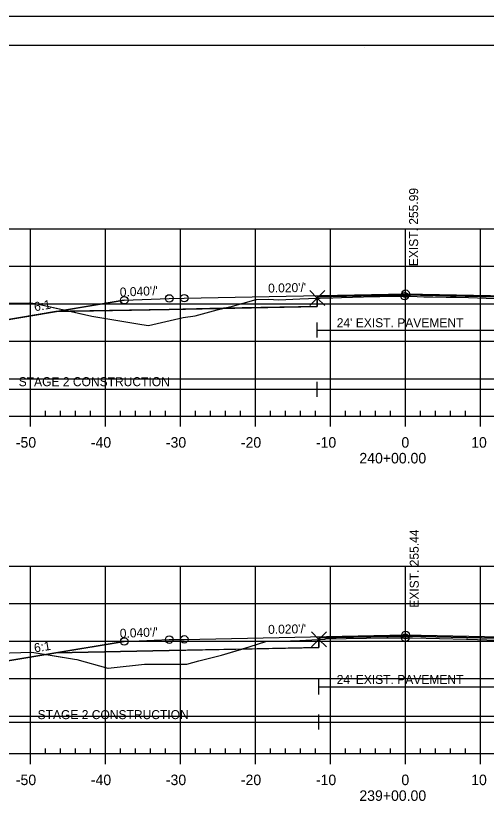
# Model space of a CAD drawing. Extents: x 1365647 to 1367999, y 387113 to 400173.
# Drawn here: x 1365842.2 to 1365904.9, y 393026.1 to 393132.9 of the extents above; entities that cross this region are included whole.
import ezdxf

# ---------------------------------------------------------------- set-up
doc = ezdxf.new("R2010")
doc.units = 0
for name, color, linetype in [('R_Alt Surface', 7, 'Continuous'), ('R_Axis', 7, 'Continuous'), ('R_Axis Annot', 7, 'Continuous'), ('R_Border', 7, 'Continuous'), ('R_Contours', 7, 'Continuous'), ('R_Exist Surface', 7, 'Continuous'), ('R_Fin Surface', 7, 'Continuous'), ('R_Fin Surface Annot', 7, 'Continuous'), ('R_Grid', 7, 'Continuous'), ('R_No Plot', 7, 'Continuous'), ('R_Proposed Const Limits', 7, 'Continuous'), ('R_Water', 7, 'Continuous'), ('R_Xsect Elev', 7, 'Continuous')]:
    doc.layers.add(name, color=color, linetype=linetype)

msp = doc.modelspace()

# ---------------------------------------------------------------- linework, layer by layer
at = {"layer": 'R_Alt Surface'}
for points in [[(1365847.47, 393093.44), (1365862.59, 393093.74), (1365882.32, 393094.14), (1365882.32, 393095.43), (1365894.09, 393095.66), (1365906.03, 393095.42), (1365906.03, 393094.14), (1365925.59, 393093.74), (1365940.72, 393093.44)], [(1365847.47, 393047.94), (1365862.59, 393048.24), (1365882.54, 393048.64), (1365882.54, 393049.93), (1365894.09, 393050.16), (1365906.25, 393049.91), (1365906.25, 393048.63), (1365925.59, 393048.24), (1365940.72, 393047.94)]]:
    msp.add_lwpolyline(points, dxfattribs=at)
at = {"layer": 'R_Axis'}
for p, q in [((1365846.09, 393079.5), (1365846.09, 393080.2)), ((1365848.09, 393079.5), (1365848.09, 393080.2)), ((1365850.09, 393079.5), (1365850.09, 393080.2)), ((1365852.09, 393079.5), (1365852.09, 393080.2)), ((1365856.09, 393079.5), (1365856.09, 393080.2)), ((1365858.09, 393079.5), (1365858.09, 393080.2)), ((1365860.09, 393079.5), (1365860.09, 393080.2)), ((1365862.09, 393079.5), (1365862.09, 393080.2)), ((1365866.09, 393079.5), (1365866.09, 393080.2)), ((1365868.09, 393079.5), (1365868.09, 393080.2)), ((1365870.09, 393079.5), (1365870.09, 393080.2)), ((1365872.09, 393079.5), (1365872.09, 393080.2)), ((1365876.09, 393079.5), (1365876.09, 393080.2)), ((1365878.09, 393079.5), (1365878.09, 393080.2)), ((1365880.09, 393079.5), (1365880.09, 393080.2)), ((1365882.09, 393079.5), (1365882.09, 393080.2)), ((1365886.09, 393079.5), (1365886.09, 393080.2)), ((1365888.09, 393079.5), (1365888.09, 393080.2)), ((1365890.09, 393079.5), (1365890.09, 393080.2)), ((1365892.09, 393079.5), (1365892.09, 393080.2)), ((1365896.09, 393079.5), (1365896.09, 393080.2)), ((1365898.09, 393079.5), (1365898.09, 393080.2)), ((1365900.09, 393079.5), (1365900.09, 393080.2)), ((1365902.09, 393079.5), (1365902.09, 393080.2)), ((1365749.09, 393079.5), (1366039.09, 393079.5)), ((1365844.09, 393078.1), (1365844.09, 393079.5)), ((1365854.09, 393078.1), (1365854.09, 393079.5)), ((1365864.09, 393078.1), (1365864.09, 393079.5)), ((1365874.09, 393078.1), (1365874.09, 393079.5)), ((1365884.09, 393078.1), (1365884.09, 393079.5)), ((1365894.09, 393078.1), (1365894.09, 393079.5)), ((1365904.09, 393078.1), (1365904.09, 393079.5)), ((1365846.09, 393034.5), (1365846.09, 393035.2)), ((1365848.09, 393034.5), (1365848.09, 393035.2)), ((1365850.09, 393034.5), (1365850.09, 393035.2)), ((1365852.09, 393034.5), (1365852.09, 393035.2)), ((1365856.09, 393034.5), (1365856.09, 393035.2)), ((1365858.09, 393034.5), (1365858.09, 393035.2)), ((1365860.09, 393034.5), (1365860.09, 393035.2)), ((1365862.09, 393034.5), (1365862.09, 393035.2)), ((1365866.09, 393034.5), (1365866.09, 393035.2)), ((1365868.09, 393034.5), (1365868.09, 393035.2)), ((1365870.09, 393034.5), (1365870.09, 393035.2)), ((1365872.09, 393034.5), (1365872.09, 393035.2)), ((1365876.09, 393034.5), (1365876.09, 393035.2)), ((1365878.09, 393034.5), (1365878.09, 393035.2)), ((1365880.09, 393034.5), (1365880.09, 393035.2)), ((1365882.09, 393034.5), (1365882.09, 393035.2)), ((1365886.09, 393034.5), (1365886.09, 393035.2)), ((1365888.09, 393034.5), (1365888.09, 393035.2)), ((1365890.09, 393034.5), (1365890.09, 393035.2)), ((1365892.09, 393034.5), (1365892.09, 393035.2)), ((1365896.09, 393034.5), (1365896.09, 393035.2)), ((1365898.09, 393034.5), (1365898.09, 393035.2)), ((1365900.09, 393034.5), (1365900.09, 393035.2)), ((1365902.09, 393034.5), (1365902.09, 393035.2)), ((1365749.09, 393034.5), (1366039.09, 393034.5)), ((1365844.09, 393033.1), (1365844.09, 393034.5)), ((1365854.09, 393033.1), (1365854.09, 393034.5)), ((1365864.09, 393033.1), (1365864.09, 393034.5)), ((1365874.09, 393033.1), (1365874.09, 393034.5)), ((1365884.09, 393033.1), (1365884.09, 393034.5)), ((1365894.09, 393033.1), (1365894.09, 393034.5)), ((1365904.09, 393033.1), (1365904.09, 393034.5))]:
    msp.add_line(p, q, dxfattribs=at)
at = {"layer": 'R_Border'}
for p, q in [((1365736.09, 393128.96), (1366052.27, 393128.96)), ((1365888.61, 393128.7), (1365888.61, 393128.7)), ((1365888.61, 393128.7), (1365888.61, 393128.7))]:
    msp.add_line(p, q, dxfattribs=at)
at = {"layer": 'R_Contours'}
for points in [[(1365823.95, 393094.84), (1365827.05, 393094.8), (1365836.18, 393094.68), (1365840.27, 393094.57), (1365843.93, 393094.6), (1365844.4, 393094.56), (1365844.73, 393094.52), (1365849.33, 393093.48), (1365847.47, 393093.44), (1365834.59, 393091.3)], [(1365869.83, 393093.89), (1365871.03, 393094.18), (1365874.18, 393095.04), (1365874.22, 393095.05), (1365875.75, 393095.09), (1365877.17, 393095.02), (1365879.99, 393095.15), (1365882.32, 393095.24), (1365882.32, 393094.14)], [(1365882.32, 393095.24), (1365882.72, 393095.25), (1365884.39, 393095.28), (1365885.54, 393095.32), (1365888.46, 393095.41), (1365889.68, 393095.44), (1365890.65, 393095.44), (1365892.18, 393095.48), (1365893.36, 393095.48), (1365893.96, 393095.5), (1365894.33, 393095.51), (1365894.74, 393095.51), (1365896.54, 393095.42), (1365897.22, 393095.4), (1365897.71, 393095.4), (1365899.51, 393095.39), (1365900.01, 393095.38), (1365900.84, 393095.37), (1365902.48, 393095.32), (1365906.03, 393095.21), (1365906.03, 393095.42), (1365894.09, 393095.66), (1365882.32, 393095.43)], [(1365849.33, 393093.48), (1365852.25, 393092.82), (1365858.91, 393091.71), (1365859.83, 393091.58), (1365864.45, 393092.66), (1365866.02, 393092.87), (1365868.97, 393093.68), (1365869.83, 393093.89), (1365862.59, 393093.74)], [(1365882.54, 393049.74), (1365883.29, 393049.78), (1365883.31, 393049.78), (1365883.44, 393049.79), (1365891.61, 393049.93), (1365891.68, 393049.93), (1365891.74, 393049.93), (1365894, 393049.95), (1365894.04, 393049.95), (1365894.89, 393049.95), (1365894.92, 393049.95), (1365895.02, 393049.95), (1365902.22, 393049.76), (1365902.29, 393049.76), (1365902.38, 393049.76), (1365906.2, 393049.63), (1365906.25, 393049.63), (1365906.25, 393049.91), (1365894.09, 393050.16), (1365882.54, 393049.93)], [(1365872.27, 393048.43), (1365873.23, 393048.72), (1365875.59, 393049.48), (1365876.55, 393049.5), (1365877.5, 393049.5), (1365880, 393049.58), (1365882.38, 393049.74), (1365882.54, 393049.74), (1365882.54, 393048.64)], [(1365828.33, 393047.88), (1365836.68, 393047.83), (1365837.38, 393047.85), (1365838.33, 393047.86), (1365844.25, 393048.05), (1365846.2, 393047.73), (1365834.59, 393045.79)], [(1365846.2, 393047.73), (1365849.95, 393047.11), (1365850.25, 393047.06), (1365854.39, 393045.9), (1365854.46, 393045.88), (1365854.85, 393045.92), (1365859.29, 393046.41), (1365863.22, 393046.42), (1365864.91, 393046.42), (1365866.51, 393046.88), (1365869.56, 393047.62), (1365872.27, 393048.43), (1365862.59, 393048.24), (1365847.47, 393047.94)]]:
    msp.add_lwpolyline(points, close=True, dxfattribs=at)
at = {"layer": 'R_Exist Surface'}
for points in [[(1365840.27, 393094.57), (1365843.93, 393094.6), (1365844.4, 393094.56), (1365844.73, 393094.52), (1365852.25, 393092.82), (1365858.91, 393091.71), (1365859.83, 393091.58), (1365864.45, 393092.66), (1365866.02, 393092.87), (1365868.97, 393093.68), (1365871.03, 393094.18), (1365874.18, 393095.04), (1365874.22, 393095.05), (1365875.75, 393095.09), (1365877.17, 393095.02), (1365879.99, 393095.15), (1365882.32, 393095.24), (1365882.72, 393095.25), (1365884.39, 393095.28), (1365885.54, 393095.32), (1365888.46, 393095.41), (1365889.68, 393095.44), (1365890.65, 393095.44), (1365892.18, 393095.48), (1365893.36, 393095.48), (1365893.96, 393095.5), (1365894.33, 393095.51), (1365894.74, 393095.51), (1365896.54, 393095.42), (1365897.22, 393095.4), (1365897.71, 393095.4), (1365899.51, 393095.39), (1365900.01, 393095.38), (1365900.84, 393095.37), (1365902.48, 393095.32), (1365906.03, 393095.21)], [(1365838.33, 393047.86), (1365844.25, 393048.05), (1365849.95, 393047.11), (1365850.25, 393047.06), (1365854.39, 393045.9), (1365854.46, 393045.88), (1365854.85, 393045.92), (1365859.29, 393046.41), (1365863.22, 393046.42), (1365864.91, 393046.42), (1365866.51, 393046.88), (1365869.56, 393047.62), (1365873.23, 393048.72), (1365875.59, 393049.48), (1365876.55, 393049.5), (1365877.5, 393049.5), (1365880, 393049.58), (1365882.38, 393049.74), (1365882.54, 393049.74), (1365883.29, 393049.78), (1365883.31, 393049.78), (1365883.44, 393049.79), (1365891.61, 393049.93), (1365891.68, 393049.93), (1365891.74, 393049.93), (1365894, 393049.95), (1365894.04, 393049.95), (1365894.89, 393049.95), (1365894.92, 393049.95), (1365895.02, 393049.95), (1365902.22, 393049.76), (1365902.29, 393049.76), (1365902.38, 393049.76), (1365906.2, 393049.63)]]:
    msp.add_lwpolyline(points, dxfattribs=at)
at = {"layer": 'R_Fin Surface'}
for points in [[(1365823.95, 393094.84), (1365834.59, 393091.3), (1365852.3, 393094.25), (1365856.59, 393094.96), (1365862.59, 393095.2), (1365864.59, 393095.24), (1365894.09, 393095.83), (1365923.59, 393095.24), (1365925.59, 393095.2), (1365931.59, 393094.96), (1365935.89, 393094.25), (1365953.59, 393091.3), (1365962.24, 393094.18)], [(1365823.95, 393094.84), (1365834.59, 393091.3), (1365847.47, 393093.44), (1365856.59, 393094.96), (1365862.59, 393095.2), (1365864.59, 393095.24), (1365894.09, 393095.83), (1365923.59, 393095.24), (1365925.59, 393095.2), (1365931.59, 393094.96), (1365940.72, 393093.44), (1365953.59, 393091.3), (1365953.59, 393091.29), (1365962.24, 393094.18)], [(1365856.59, 393094.96), (1365862.59, 393095.2), (1365864.59, 393095.24), (1365894.09, 393095.83), (1365923.59, 393095.24), (1365925.59, 393095.2), (1365931.59, 393094.96)], [(1365828.33, 393047.88), (1365834.59, 393045.79), (1365847.47, 393047.94), (1365856.59, 393049.46), (1365862.59, 393049.7), (1365864.59, 393049.74), (1365894.09, 393050.33), (1365923.59, 393049.74), (1365925.59, 393049.7), (1365931.59, 393049.46), (1365940.72, 393047.94), (1365953.59, 393045.79), (1365956.91, 393044.68), (1365966.79, 393047.98)], [(1365856.59, 393049.46), (1365862.59, 393049.7), (1365864.59, 393049.74), (1365894.09, 393050.33), (1365923.59, 393049.74), (1365925.59, 393049.7), (1365931.59, 393049.46)]]:
    msp.add_lwpolyline(points, dxfattribs=at)
at = {"layer": 'R_Grid'}
for p, q in [((1365749.09, 393104.5), (1366039.09, 393104.5)), ((1365844.09, 393079.5), (1365844.09, 393104.5)), ((1365854.09, 393079.5), (1365854.09, 393104.5)), ((1365864.09, 393079.5), (1365864.09, 393104.5)), ((1365874.09, 393079.5), (1365874.09, 393104.5)), ((1365884.09, 393079.5), (1365884.09, 393104.5)), ((1365894.09, 393079.5), (1365894.09, 393104.5)), ((1365904.09, 393079.5), (1365904.09, 393104.5)), ((1365749.09, 393099.5), (1366039.09, 393099.5)), ((1365749.09, 393094.5), (1366039.09, 393094.5)), ((1365749.09, 393089.5), (1366039.09, 393089.5)), ((1365749.09, 393084.5), (1366039.09, 393084.5)), ((1365749.09, 393079.5), (1366039.09, 393079.5)), ((1365749.09, 393059.5), (1366039.09, 393059.5)), ((1365844.09, 393034.5), (1365844.09, 393059.5)), ((1365854.09, 393034.5), (1365854.09, 393059.5)), ((1365864.09, 393034.5), (1365864.09, 393059.5)), ((1365874.09, 393034.5), (1365874.09, 393059.5)), ((1365884.09, 393034.5), (1365884.09, 393059.5)), ((1365894.09, 393034.5), (1365894.09, 393059.5)), ((1365904.09, 393034.5), (1365904.09, 393059.5)), ((1365749.09, 393054.5), (1366039.09, 393054.5)), ((1365749.09, 393049.5), (1366039.09, 393049.5)), ((1365749.09, 393044.5), (1366039.09, 393044.5)), ((1365749.09, 393039.5), (1366039.09, 393039.5)), ((1365749.09, 393034.5), (1366039.09, 393034.5))]:
    msp.add_line(p, q, dxfattribs=at)
at = {"layer": 'R_No Plot'}
msp.add_line((1365723.69, 393132.86), (1366057.03, 393132.86), dxfattribs=at)
msp.add_lwpolyline([(1365723.69, 393132.86), (1366057.03, 393132.86), (1366057.03, 392919.52), (1365723.69, 392919.52)], close=True, dxfattribs=at)
for points in [[(1365882.32, 393095.24), (1365881.32, 393096.24), (1365882.32, 393095.24), (1365881.32, 393094.24), (1365882.32, 393095.24), (1365883.32, 393094.24), (1365882.32, 393095.24), (1365883.32, 393096.24)], [(1365882.54, 393049.74), (1365881.54, 393050.74), (1365882.54, 393049.74), (1365881.54, 393048.74), (1365882.54, 393049.74), (1365883.54, 393048.74), (1365882.54, 393049.74), (1365883.54, 393050.74)]]:
    msp.add_lwpolyline(points, dxfattribs=at)
for centre in [(1365893.96, 393095.5), (1365894.09, 393095.83), (1365894.09, 393095.83), (1365894.09, 393095.83), (1365894.09, 393095.83), (1365894.09, 393095.83), (1365856.59, 393094.96), (1365856.59, 393094.96), (1365856.59, 393094.96), (1365856.59, 393094.96), (1365856.59, 393094.96), (1365862.59, 393095.2), (1365862.59, 393095.2), (1365862.59, 393095.2), (1365862.59, 393095.2), (1365862.59, 393095.2), (1365864.59, 393095.24), (1365864.59, 393095.24), (1365864.59, 393095.24), (1365864.59, 393095.24), (1365864.59, 393095.24), (1365856.59, 393049.46), (1365856.59, 393049.46), (1365856.59, 393049.46), (1365856.59, 393049.46), (1365856.59, 393049.46), (1365862.59, 393049.7), (1365862.59, 393049.7), (1365862.59, 393049.7), (1365862.59, 393049.7), (1365862.59, 393049.7), (1365864.59, 393049.74), (1365864.59, 393049.74), (1365864.59, 393049.74), (1365864.59, 393049.74), (1365864.59, 393049.74), (1365894.04, 393049.95), (1365894.09, 393050.33), (1365894.09, 393050.33), (1365894.09, 393050.33), (1365894.09, 393050.33), (1365894.09, 393050.33)]:
    msp.add_circle(centre, 0.5, dxfattribs=at)
at = {"layer": 'R_Proposed Const Limits'}
for points in [[(1365856.59, 393094.96), (1365834.59, 393091.3), (1365823.95, 393094.84)], [(1365856.59, 393049.46), (1365834.59, 393045.79), (1365828.33, 393047.88)]]:
    msp.add_lwpolyline(points, dxfattribs=at)
at = {"layer": 'R_Water'}
for p, q in [((1365882.32, 393089.97), (1365882.32, 393091.97)), ((1365882.32, 393090.97), (1365906.03, 393090.97)), ((1365882.32, 393082.1), (1365882.32, 393084.1)), ((1365823.95, 393083.1), (1365882.32, 393083.1)), ((1365882.32, 393083.1), (1365962.24, 393083.1)), ((1365882.54, 393042.39), (1365882.54, 393044.39)), ((1365882.54, 393043.39), (1365906.15, 393043.39)), ((1365882.54, 393037.71), (1365882.54, 393039.71)), ((1365828.33, 393038.71), (1365882.54, 393038.71)), ((1365882.54, 393038.71), (1365966.79, 393038.71))]:
    msp.add_line(p, q, dxfattribs=at)

# ---------------------------------------------------------------- texts
at = {"layer": 'R_Axis Annot'}
for s, p in [('-50', (1365842.13, 393075.3)), ('-40', (1365852.13, 393075.3)), ('-30', (1365862.13, 393075.3)), ('-20', (1365872.13, 393075.3)), ('-10', (1365882.13, 393075.3)), ('0', (1365893.53, 393075.3)), ('10', (1365902.83, 393075.3)), ('240+00.00', (1365887.93, 393073.2)), ('-50', (1365842.13, 393030.3)), ('-40', (1365852.13, 393030.3)), ('-30', (1365862.13, 393030.3)), ('-20', (1365872.13, 393030.3)), ('-10', (1365882.13, 393030.3)), ('0', (1365893.53, 393030.3)), ('10', (1365902.83, 393030.3)), ('239+00.00', (1365887.93, 393028.2))]:
    msp.add_text(s, height=1.4, dxfattribs=at).set_placement(p)
at = {"layer": 'R_Fin Surface Annot'}
for s, rotation, p in [("0.040'/'", 2.2906, (1365856.01, 393095.44)), ("0.020'/'", 1.1458, (1365875.77, 393095.97)), ('6:1', 9.4623, (1365844.66, 393093.48)), ("0.040'/'", 2.2906, (1365856.01, 393049.93)), ("0.020'/'", 1.1458, (1365875.77, 393050.46)), ('6:1', 9.4623, (1365844.66, 393047.98))]:
    msp.add_text(s, height=1.2, rotation=rotation, dxfattribs=at).set_placement(p)
at = {"layer": 'R_Water'}
for s, p in [("24' EXIST. PAVEMENT", (1365884.91, 393091.36)), ('STAGE 2 CONSTRUCTION', (1365842.51, 393083.5)), ("24' EXIST. PAVEMENT", (1365884.91, 393043.79)), ('STAGE 2 CONSTRUCTION', (1365845.03, 393039.1))]:
    msp.add_text(s, height=1.2, dxfattribs=at).set_placement(p)
at = {"layer": 'R_Xsect Elev'}
for s, p in [('EXIST. 255.99', (1365895.76, 393099.5)), ('EXIST. 255.44', (1365895.84, 393053.95))]:
    msp.add_text(s, height=1.2, rotation=90, dxfattribs=at).set_placement(p)

doc.saveas('drawing.dxf')
